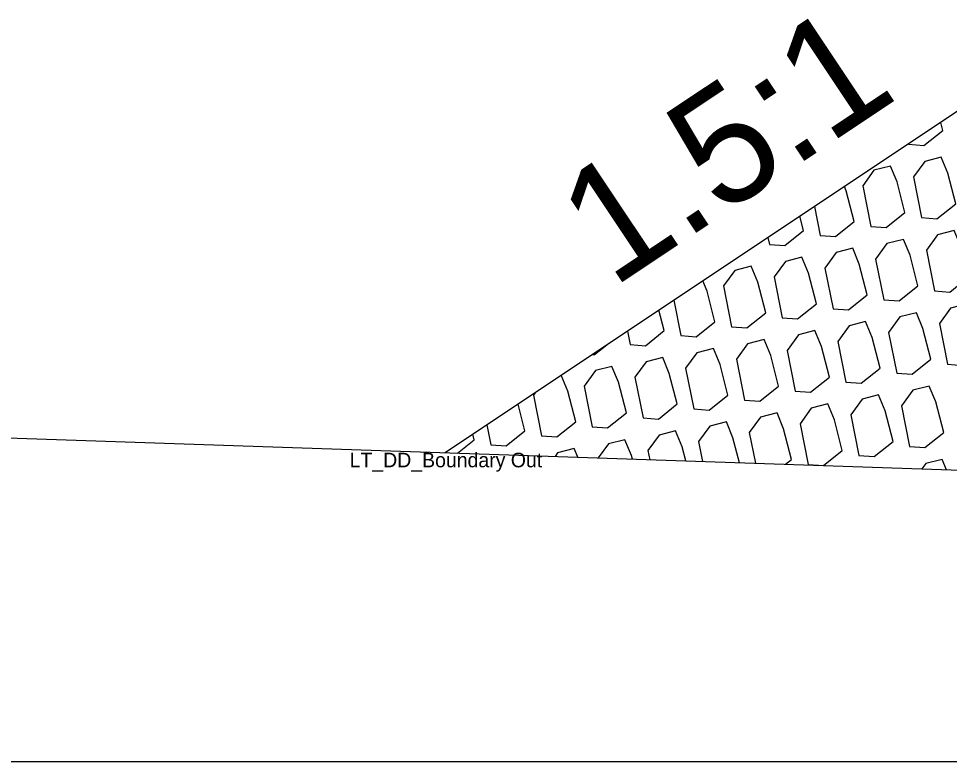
# Model space of a CAD drawing. Extents: x -26 to 203, y -10 to 20020.
# Drawn here: x 60 to 66.4, y 16000 to 16005.11 of the extents above; entities that cross this region are included whole.
import ezdxf

# ---------------------------------------------------------------- set-up
doc = ezdxf.new("R2010")
doc.units = 0
for name, color, linetype in [('Default', 7, 'Continuous'), ('Exist Cross Section Cell', 7, 'Continuous'), ('Exist XS Ground Line', 7, 'Continuous'), ('Old_Level_1', 7, 'Continuous'), ('Prop CMT Rip Rap Class II', 7, 'Continuous'), ('Prop XS Side Slope Text', 7, 'Continuous')]:
    doc.layers.add(name, color=color, linetype=linetype)

msp = doc.modelspace()

# ---------------------------------------------------------------- linework, layer by layer
at = {"layer": 'Exist Cross Section Cell'}
msp.add_line((0, 16000), (100, 16000), dxfattribs=at)
at = {"layer": 'Exist XS Ground Line'}
msp.add_line((50.1607, 16002.5529), (73.7016, 16001.7575), dxfattribs=at)
at = {"layer": 'Old_Level_1'}
for p, q in [((66.1168, 16004.2447), (66.1174, 16004.242)), ((65.4697, 16003.8132), (65.509, 16003.615)), ((65.1511, 16003.6008), (65.1604, 16003.5536)), ((64.5039, 16003.1694), (64.5521, 16002.9265)), ((64.1853, 16002.9569), (64.2035, 16002.8651)), ((63.2195, 16002.3131), (63.2466, 16002.1766))]:
    msp.add_line(p, q, dxfattribs=at)
for points in [[(66.1174, 16004.242), (66.2226, 16004.2344), (66.3522, 16004.3376), (66.338, 16004.3922)], [(65.509, 16003.615), (65.6143, 16003.6074), (65.7438, 16003.7106), (65.6894, 16003.9212), (65.6769, 16003.9514)], [(65.1604, 16003.5536), (65.2657, 16003.5459), (65.3952, 16003.6491), (65.37, 16003.7468)], [(64.5521, 16002.9265), (64.6574, 16002.9189), (64.7869, 16003.0221), (64.7325, 16003.2327), (64.7037, 16003.3026)], [(64.2035, 16002.8651), (64.3088, 16002.8574), (64.4383, 16002.9607), (64.4019, 16003.1014)], [(63.9454, 16002.797), (63.9602, 16002.796), (64.0441, 16002.8628)], [(63.5952, 16002.2381), (63.7005, 16002.2304), (63.83, 16002.3336), (63.7756, 16002.5442), (63.7305, 16002.6537)], [(63.5514, 16002.5343), (63.5396, 16002.5181), (63.5952, 16002.2381)], [(63.2466, 16002.1766), (63.3519, 16002.169), (63.4814, 16002.2722), (63.4339, 16002.456)], [(65.2717, 16002.0423), (65.3133, 16002.0754), (65.2588, 16002.286), (65.2137, 16002.3957), (65.0999, 16002.3663), (65.0229, 16002.2599), (65.0647, 16002.0493)], [(64.9546, 16002.053), (64.9102, 16002.2246), (64.8651, 16002.3342), (64.7513, 16002.3048), (64.6743, 16002.1984), (64.7015, 16002.0616)], [(63.0171, 16002.1185), (63.1328, 16002.2107), (63.123, 16002.2487)], [(64.5869, 16002.0654), (64.5617, 16002.1631), (64.5165, 16002.2728), (64.4027, 16002.2434), (64.3257, 16002.1369), (64.3382, 16002.0738)], [(64.2192, 16002.0779), (64.2131, 16002.1016), (64.1679, 16002.2113), (64.0542, 16002.1819), (63.9846, 16002.0858)], [(63.8437, 16002.0906), (63.8193, 16002.1498), (63.7056, 16002.1204), (63.6877, 16002.0958)], [(66.3776, 16002.0049), (66.3484, 16002.076), (66.2346, 16002.0466), (66.2086, 16002.0106)]]:
    msp.add_lwpolyline(points, dxfattribs=at)
for points in [[(66.2062, 16003.738), (66.3115, 16003.7303), (66.441, 16003.8335), (66.3866, 16004.0441), (66.3414, 16004.1538), (66.2277, 16004.1244), (66.1506, 16004.0179)], [(65.8576, 16003.6765), (65.9629, 16003.6688), (66.0924, 16003.7721), (66.038, 16003.9826), (65.9928, 16004.0923), (65.8791, 16004.0629), (65.802, 16003.9565)], [(66.2951, 16003.2339), (66.4004, 16003.2262), (66.5299, 16003.3295), (66.4755, 16003.54), (66.4303, 16003.6497), (66.3166, 16003.6203), (66.2395, 16003.5139)], [(65.9465, 16003.1724), (66.0518, 16003.1648), (66.1813, 16003.268), (66.1269, 16003.4786), (66.0817, 16003.5883), (65.968, 16003.5588), (65.8909, 16003.4524)], [(65.5979, 16003.111), (65.7032, 16003.1033), (65.8327, 16003.2065), (65.7783, 16003.4171), (65.7331, 16003.5268), (65.6194, 16003.4974), (65.5423, 16003.3909)], [(65.2493, 16003.0495), (65.3546, 16003.0418), (65.4841, 16003.1451), (65.4297, 16003.3556), (65.3845, 16003.4653), (65.2708, 16003.4359), (65.1937, 16003.3295)], [(64.9007, 16002.988), (65.006, 16002.9804), (65.1355, 16003.0836), (65.0811, 16003.2942), (65.0359, 16003.4039), (64.9222, 16003.3744), (64.8451, 16003.268)], [(66.384, 16002.7298), (66.4893, 16002.7222), (66.6188, 16002.8254), (66.5644, 16003.036), (66.5192, 16003.1457), (66.4054, 16003.1162), (66.3284, 16003.0098)], [(66.0354, 16002.6683), (66.1407, 16002.6607), (66.2702, 16002.7639), (66.2158, 16002.9745), (66.1706, 16003.0842), (66.0569, 16003.0548), (65.9798, 16002.9483)], [(65.6868, 16002.6069), (65.7921, 16002.5992), (65.9216, 16002.7024), (65.8672, 16002.913), (65.822, 16003.0227), (65.7083, 16002.9933), (65.6312, 16002.8869)], [(65.3382, 16002.5454), (65.4435, 16002.5378), (65.573, 16002.641), (65.5186, 16002.8516), (65.4734, 16002.9612), (65.3597, 16002.9318), (65.2826, 16002.8254)], [(64.9896, 16002.4839), (65.0949, 16002.4763), (65.2244, 16002.5795), (65.17, 16002.7901), (65.1248, 16002.8998), (65.0111, 16002.8704), (64.934, 16002.7639)], [(64.641, 16002.4225), (64.7463, 16002.4148), (64.8758, 16002.518), (64.8214, 16002.7286), (64.7762, 16002.8383), (64.6625, 16002.8089), (64.5854, 16002.7025)], [(64.2924, 16002.361), (64.3977, 16002.3534), (64.5272, 16002.4566), (64.4728, 16002.6672), (64.4276, 16002.7768), (64.3139, 16002.7474), (64.2368, 16002.641)], [(63.9438, 16002.2995), (64.0491, 16002.2919), (64.1786, 16002.3951), (64.1242, 16002.6057), (64.079, 16002.7154), (63.9653, 16002.686), (63.8882, 16002.5795)], [(66.1243, 16002.1643), (66.2295, 16002.1566), (66.3591, 16002.2598), (66.3046, 16002.4704), (66.2595, 16002.5801), (66.1457, 16002.5507), (66.0687, 16002.4443)], [(65.7757, 16002.1028), (65.8809, 16002.0952), (66.0105, 16002.1984), (65.956, 16002.409), (65.9109, 16002.5186), (65.7971, 16002.4892), (65.7201, 16002.3828)], [(65.4271, 16002.0413), (65.5323, 16002.0337), (65.6619, 16002.1369), (65.6074, 16002.3475), (65.5623, 16002.4572), (65.4485, 16002.4278), (65.3715, 16002.3213)]]:
    msp.add_lwpolyline(points, close=True, dxfattribs=at)
at = {"layer": 'Prop CMT Rip Rap Class II'}
msp.add_lwpolyline([(76.3889, 16005), (67.2497, 16005), (62.932, 16002.1214)], dxfattribs=at)

# ---------------------------------------------------------------- texts
at = {"layer": 'Default'}
msp.add_text('LT_DD_Boundary Out', height=0.1, dxfattribs=at).set_placement((62.2766, 16002.0214))
at = {"layer": 'Prop XS Side Slope Text'}
msp.add_text('1.5:1', height=0.8, rotation=33.69139, dxfattribs=at).set_placement((64.0817, 16003.2484))

doc.saveas('drawing.dxf')
